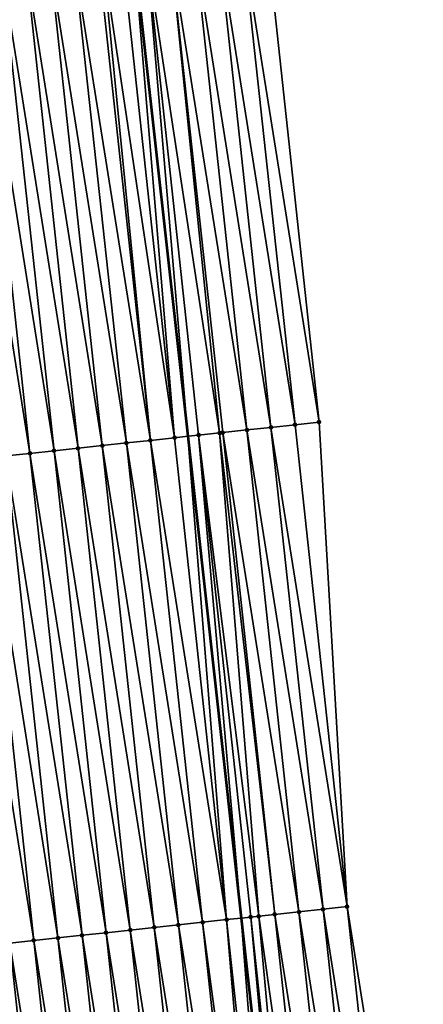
# Model space of a CAD drawing. Header units: feet. Extents: x 2007189 to 2022806, y 818621 to 837694.
# Tile 279 of 656: x 2011427 to 2011444, y 827627 to 827667. Entities that reach past the tile are written whole.
import ezdxf

# ---------------------------------------------------------------- set-up
doc = ezdxf.new("R2010")
doc.units = ezdxf.units.FT
doc.header["$MEASUREMENT"] = 0
for name, color, linetype, lineweight in [('EP_Travel Lane', 172, 'Continuous', 53), ('Road Shots', 141, 'Continuous', 100), ('Road X-Section', 40, 'Continuous', 13)]:
    doc.layers.add(name, color=color, linetype=linetype, lineweight=lineweight)
doc.layers.add('I-77-MM17-21_SB-Surface-Border', color=7, linetype='Continuous')
doc.layers.add('I-77-MM17-21_SB-Surface-TIN', color=7, linetype='Continuous')

msp = doc.modelspace()

# ---------------------------------------------------------------- linework, layer by layer
at = {"layer": 'EP_Travel Lane'}
msp.add_polyline3d([(2011409.04316171, 827948.2270150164, 310.9846433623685), (2011410.169918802, 827928.2592545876, 310.8458249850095), (2011411.330067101, 827908.479919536, 310.7215477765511), (2011412.731529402, 827888.5294200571, 310.6054672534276), (2011414.132993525, 827868.5788946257, 310.4939061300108), (2011415.534457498, 827848.62837135, 310.3819786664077), (2011416.96838577, 827828.8682910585, 310.2899711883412), (2011418.649873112, 827808.9391358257, 310.247809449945), (2011420.33135064, 827789.0100969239, 310.1681528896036), (2011422.012834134, 827769.0809873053, 310.1113207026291), (2011423.720994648, 827749.3435249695, 310.0178631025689), (2011425.680445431, 827729.4397837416, 309.9706339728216), (2011427.639887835, 827709.5361276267, 309.8995087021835), (2011429.599320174, 827689.6325737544, 309.7996752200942), (2011431.582848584, 827669.8592942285, 309.7448430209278), (2011433.791590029, 827649.9815988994, 309.6945927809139), (2011436.000330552, 827630.1039118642, 309.639999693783), (2011438.209076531, 827610.2261757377, 309.6110393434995)], dxfattribs=at)
at = {"layer": 'I-77-MM17-21_SB-Surface-Border', "color": 3, "linetype": 'Continuous', "lineweight": -3}
msp.add_polyline3d([(2011414.554255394, 827948.5394865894, 310.739899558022), (2011414.682612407, 827928.5151821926, 310.6348877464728), (2011414.843438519, 827908.7277827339, 310.5673991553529), (2011416.245883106, 827888.7773809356, 310.4463364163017), (2011418.64584668, 827868.8973776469, 310.2771254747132), (2011420.048297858, 827848.946882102, 310.1724531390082), (2011422.471112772, 827829.3334139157, 310.0210157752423), (2011424.152601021, 827809.4042479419, 309.9823096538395), (2011425.834083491, 827789.4751504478, 309.9215481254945), (2011427.515572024, 827769.5459811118, 309.8839816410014), (2011429.215421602, 827749.8852284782, 309.7961838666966), (2011431.174863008, 827729.9815825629, 309.722194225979), (2011433.134304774, 827710.0779329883, 309.6492331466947), (2011434.098569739, 827690.0761857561, 309.6113424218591), (2011437.063461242, 827670.4518728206, 309.5083658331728), (2011439.211739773, 827650.5676363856, 309.4626476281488), (2011440.365810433, 827630.5759257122, 309.4483416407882), (2011443.508296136, 827610.7991700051, 309.3677215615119)], dxfattribs=at)
at = {"layer": 'I-77-MM17-21_SB-Surface-TIN', "color": 128, "linetype": 'Continuous', "lineweight": -3}
for points in [[(2011438.21753492, 827650.4601342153, 309.5086804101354), (2011436.069256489, 827670.344369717, 309.5548895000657), (2011435.075052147, 827670.2368628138, 309.6034011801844)], [(2011439.211739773, 827650.5676363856, 309.4626476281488), (2011437.063461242, 827670.4518728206, 309.5083658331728), (2011436.069256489, 827670.344369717, 309.5548895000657)], [(2011438.21753492, 827650.4601342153, 309.5086804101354), (2011439.211739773, 827650.5676363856, 309.4626476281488), (2011436.069256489, 827670.344369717, 309.5548895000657)], [(2011432.092434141, 827669.9143881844, 309.7248241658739), (2011431.582848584, 827669.8592942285, 309.7448430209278), (2011433.791590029, 827649.9815988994, 309.6945927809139)], [(2011435.105144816, 827650.1236051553, 309.6476547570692), (2011433.086640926, 827670.0218724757, 309.6881445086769), (2011432.092434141, 827669.9143881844, 309.7248241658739)], [(2011434.240712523, 827650.0301531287, 309.6783721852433), (2011432.092434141, 827669.9143881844, 309.7248241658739), (2011433.791590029, 827649.9815988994, 309.6945927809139)], [(2011434.240712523, 827650.0301531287, 309.6783721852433), (2011435.105144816, 827650.1236051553, 309.6476547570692), (2011432.092434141, 827669.9143881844, 309.7248241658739)], [(2011436.229125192, 827650.2451300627, 309.6006477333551), (2011434.080847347, 827670.1293601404, 309.6496997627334), (2011433.086640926, 827670.0218724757, 309.6881445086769)], [(2011435.105144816, 827650.1236051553, 309.6476547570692), (2011435.234919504, 827650.1376356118, 309.6426411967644), (2011433.086640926, 827670.0218724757, 309.6881445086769)], [(2011435.234919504, 827650.1376356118, 309.6426411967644), (2011436.229125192, 827650.2451300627, 309.6006477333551), (2011433.086640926, 827670.0218724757, 309.6881445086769)], [(2011437.22333003, 827650.3526323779, 309.5545390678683), (2011435.075052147, 827670.2368628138, 309.6034011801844), (2011434.080847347, 827670.1293601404, 309.6496997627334)], [(2011436.229125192, 827650.2451300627, 309.6006477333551), (2011437.22333003, 827650.3526323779, 309.5545390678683), (2011434.080847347, 827670.1293601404, 309.6496997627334)], [(2011437.22333003, 827650.3526323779, 309.5545390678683), (2011438.21753492, 827650.4601342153, 309.5086804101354), (2011435.075052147, 827670.2368628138, 309.6034011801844)], [(2011430.263886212, 827649.6002082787, 309.8291023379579), (2011428.115606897, 827669.4844519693, 309.8710456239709), (2011427.121399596, 827669.3769724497, 309.9052283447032)], [(2011431.258092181, 827649.7077001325, 309.7884679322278), (2011429.109814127, 827669.5919321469, 309.8365185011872), (2011428.115606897, 827669.4844519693, 309.8710456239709)], [(2011430.263886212, 827649.6002082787, 309.8291023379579), (2011431.258092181, 827649.7077001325, 309.7884679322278), (2011428.115606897, 827669.4844519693, 309.8710456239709)], [(2011432.252299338, 827649.8151809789, 309.7535932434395), (2011430.104021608, 827669.699409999, 309.8032083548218), (2011429.109814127, 827669.5919321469, 309.8365185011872)], [(2011431.258092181, 827649.7077001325, 309.7884679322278), (2011432.252299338, 827649.8151809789, 309.7535932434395), (2011429.109814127, 827669.5919321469, 309.8365185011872)], [(2011432.252299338, 827649.8151809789, 309.7535932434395), (2011430.295189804, 827669.720077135, 309.7962445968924), (2011430.104021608, 827669.699409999, 309.8032083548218)], [(2011433.246505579, 827649.9226703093, 309.7142791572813), (2011431.098227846, 827669.8068993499, 309.7638811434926), (2011430.295189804, 827669.720077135, 309.7962445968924)], [(2011432.252299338, 827649.8151809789, 309.7535932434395), (2011433.246505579, 827649.9226703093, 309.7142791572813), (2011430.295189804, 827669.720077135, 309.7962445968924)], [(2011433.246505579, 827649.9226703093, 309.7142791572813), (2011431.582848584, 827669.8592942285, 309.7448430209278), (2011431.098227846, 827669.8068993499, 309.7638811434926)], [(2011433.246505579, 827649.9226703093, 309.7142791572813), (2011433.791590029, 827649.9815988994, 309.6945927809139), (2011431.582848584, 827669.8592942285, 309.7448430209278)], [(2011427.28126599, 827649.2777541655, 309.9397825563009), (2011425.132985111, 827669.1620123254, 309.9741615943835), (2011424.138777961, 827669.0545314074, 310.0090760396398)], [(2011428.275473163, 827649.385234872, 309.9049811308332), (2011426.127192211, 827669.2694937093, 309.9390032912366), (2011425.132985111, 827669.1620123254, 309.9741615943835)], [(2011427.28126599, 827649.2777541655, 309.9397825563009), (2011428.275473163, 827649.385234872, 309.9049811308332), (2011425.132985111, 827669.1620123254, 309.9741615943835)], [(2011429.269680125, 827649.4927175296, 309.8691587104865), (2011427.121399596, 827669.3769724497, 309.9052283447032), (2011426.127192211, 827669.2694937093, 309.9390032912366)], [(2011428.275473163, 827649.385234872, 309.9049811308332), (2011429.269680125, 827649.4927175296, 309.8691587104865), (2011426.127192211, 827669.2694937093, 309.9390032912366)], [(2011429.269680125, 827649.4927175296, 309.8691587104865), (2011430.263886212, 827649.6002082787, 309.8291023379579), (2011427.121399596, 827669.3769724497, 309.9052283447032)], [(2011426.287058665, 827649.1702748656, 309.973847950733), (2011427.28126599, 827649.2777541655, 309.9397825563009), (2011424.138777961, 827669.0545314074, 310.0090760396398)], [(2011440.365810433, 827630.5759257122, 309.4483416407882), (2011438.21753492, 827650.4601342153, 309.5086804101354), (2011437.22333003, 827650.3526323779, 309.5545390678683)], [(2011440.365810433, 827630.5759257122, 309.4483416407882), (2011439.211739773, 827650.5676363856, 309.4626476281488), (2011438.21753492, 827650.4601342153, 309.5086804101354)], [(2011435.394782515, 827630.0384486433, 309.6608168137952), (2011433.791590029, 827649.9815988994, 309.6945927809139), (2011433.246505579, 827649.9226703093, 309.7142791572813)], [(2011434.240712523, 827650.0301531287, 309.6783721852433), (2011433.791590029, 827649.9815988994, 309.6945927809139), (2011436.000330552, 827630.1039118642, 309.639999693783)], [(2011435.394782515, 827630.0384486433, 309.6608168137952), (2011436.000330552, 827630.1039118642, 309.639999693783), (2011433.791590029, 827649.9815988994, 309.6945927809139)], [(2011436.717234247, 827630.181414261, 309.6148426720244), (2011435.105144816, 827650.1236051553, 309.6476547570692), (2011434.240712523, 827650.0301531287, 309.6783721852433)], [(2011436.388989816, 827630.1459281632, 309.6266386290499), (2011434.240712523, 827650.0301531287, 309.6783721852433), (2011436.000330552, 827630.1039118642, 309.639999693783)], [(2011436.388989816, 827630.1459281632, 309.6266386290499), (2011436.717234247, 827630.181414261, 309.6148426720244), (2011434.240712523, 827650.0301531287, 309.6783721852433)], [(2011437.383196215, 827630.2534160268, 309.588094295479), (2011435.234919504, 827650.1376356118, 309.6426411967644), (2011435.105144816, 827650.1236051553, 309.6476547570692)], [(2011436.717234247, 827630.181414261, 309.6148426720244), (2011437.383196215, 827630.2534160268, 309.588094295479), (2011435.105144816, 827650.1236051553, 309.6476547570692)], [(2011438.377401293, 827630.3609161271, 309.5431469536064), (2011436.229125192, 827650.2451300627, 309.6006477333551), (2011435.234919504, 827650.1376356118, 309.6426411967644)], [(2011437.383196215, 827630.2534160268, 309.588094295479), (2011438.377401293, 827630.3609161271, 309.5431469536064), (2011435.234919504, 827650.1376356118, 309.6426411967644)], [(2011439.371605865, 827630.4684208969, 309.4957561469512), (2011437.22333003, 827650.3526323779, 309.5545390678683), (2011436.229125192, 827650.2451300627, 309.6006477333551)], [(2011438.377401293, 827630.3609161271, 309.5431469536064), (2011439.371605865, 827630.4684208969, 309.4957561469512), (2011436.229125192, 827650.2451300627, 309.6006477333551)], [(2011439.371605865, 827630.4684208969, 309.4957561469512), (2011440.365810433, 827630.5759257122, 309.4483416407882), (2011437.22333003, 827650.3526323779, 309.5545390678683)], [(2011432.41216237, 827629.7159938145, 309.7718645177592), (2011430.263886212, 827649.6002082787, 309.8291023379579), (2011429.269680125, 827649.4927175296, 309.8691587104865)], [(2011433.40636872, 827629.8234821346, 309.7330814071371), (2011431.258092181, 827649.7077001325, 309.7884679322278), (2011430.263886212, 827649.6002082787, 309.8291023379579)], [(2011432.41216237, 827629.7159938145, 309.7718645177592), (2011433.40636872, 827629.8234821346, 309.7330814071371), (2011430.263886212, 827649.6002082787, 309.8291023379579)], [(2011434.400575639, 827629.9309651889, 309.6970537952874), (2011432.252299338, 827649.8151809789, 309.7535932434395), (2011431.258092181, 827649.7077001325, 309.7884679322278)], [(2011433.40636872, 827629.8234821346, 309.7330814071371), (2011434.400575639, 827629.9309651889, 309.6970537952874), (2011431.258092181, 827649.7077001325, 309.7884679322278)], [(2011435.394782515, 827630.0384486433, 309.6608168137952), (2011433.246505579, 827649.9226703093, 309.7142791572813), (2011432.252299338, 827649.8151809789, 309.7535932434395)], [(2011434.400575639, 827629.9309651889, 309.6970537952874), (2011435.394782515, 827630.0384486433, 309.6608168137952), (2011432.252299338, 827649.8151809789, 309.7535932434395)], [(2011428.435336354, 827629.2860462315, 309.9240157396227), (2011426.287058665, 827649.1702748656, 309.973847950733), (2011425.292851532, 827649.0627937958, 310.008839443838)], [(2011429.429543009, 827629.3935317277, 309.8867102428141), (2011427.28126599, 827649.2777541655, 309.9397825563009), (2011426.287058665, 827649.1702748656, 309.973847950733)], [(2011428.435336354, 827629.2860462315, 309.9240157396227), (2011429.429543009, 827629.3935317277, 309.8867102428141), (2011426.287058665, 827649.1702748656, 309.973847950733)], [(2011430.423749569, 827629.5010181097, 309.8489413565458), (2011428.275473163, 827649.385234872, 309.9049811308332), (2011427.28126599, 827649.2777541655, 309.9397825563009)], [(2011429.429543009, 827629.3935317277, 309.8867102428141), (2011430.423749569, 827629.5010181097, 309.8489413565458), (2011427.28126599, 827649.2777541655, 309.9397825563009)], [(2011431.41795603, 827629.6085054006, 309.8106968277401), (2011429.269680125, 827649.4927175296, 309.8691587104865), (2011428.275473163, 827649.385234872, 309.9049811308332)], [(2011430.423749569, 827629.5010181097, 309.8489413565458), (2011431.41795603, 827629.6085054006, 309.8106968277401), (2011428.275473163, 827649.385234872, 309.9049811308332)], [(2011431.41795603, 827629.6085054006, 309.8106968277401), (2011432.41216237, 827629.7159938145, 309.7718645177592), (2011429.269680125, 827649.4927175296, 309.8691587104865)], [(2011427.441129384, 827629.178563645, 309.9597986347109), (2011425.292851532, 827649.0627937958, 310.008839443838), (2011424.298645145, 827648.9553058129, 310.0474483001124)], [(2011426.446923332, 827629.0710725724, 310.0000220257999), (2011427.441129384, 827629.178563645, 309.9597986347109), (2011424.298645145, 827648.9553058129, 310.0474483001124)], [(2011427.441129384, 827629.178563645, 309.9597986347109), (2011428.435336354, 827629.2860462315, 309.9240157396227), (2011425.292851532, 827649.0627937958, 310.008839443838)], [(2011441.519887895, 827610.584152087, 309.4668922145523), (2011439.371605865, 827630.4684208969, 309.4957561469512), (2011438.377401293, 827630.3609161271, 309.5431469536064)], [(2011442.514091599, 827610.6916648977, 309.4152914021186), (2011440.365810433, 827630.5759257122, 309.4483416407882), (2011439.371605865, 827630.4684208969, 309.4957561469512)], [(2011441.519887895, 827610.584152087, 309.4668922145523), (2011442.514091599, 827610.6916648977, 309.4152914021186), (2011439.371605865, 827630.4684208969, 309.4957561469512)], [(2011442.514091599, 827610.6916648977, 309.4152914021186), (2011443.508296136, 827610.7991700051, 309.3677215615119), (2011440.365810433, 827630.5759257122, 309.4483416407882)], [(2011437.543065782, 827610.1541683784, 309.6379564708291), (2011436.000330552, 827630.1039118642, 309.639999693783), (2011435.394782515, 827630.0384486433, 309.6608168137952)], [(2011436.388989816, 827630.1459281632, 309.6266386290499), (2011436.000330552, 827630.1039118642, 309.639999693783), (2011438.209076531, 827610.2261757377, 309.6110393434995)], [(2011437.543065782, 827610.1541683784, 309.6379564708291), (2011438.209076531, 827610.2261757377, 309.6110393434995), (2011436.000330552, 827630.1039118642, 309.639999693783)], [(2011438.537271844, 827610.2616593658, 309.5977751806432), (2011436.717234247, 827630.181414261, 309.6148426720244), (2011436.388989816, 827630.1459281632, 309.6266386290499)], [(2011438.537271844, 827610.2616593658, 309.5977751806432), (2011436.388989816, 827630.1459281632, 309.6266386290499), (2011438.209076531, 827610.2261757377, 309.6110393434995)], [(2011439.53147671, 827610.3691614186, 309.5518036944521), (2011437.383196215, 827630.2534160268, 309.588094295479), (2011436.717234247, 827630.181414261, 309.6148426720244)], [(2011438.537271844, 827610.2616593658, 309.5977751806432), (2011439.53147671, 827610.3691614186, 309.5518036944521), (2011436.717234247, 827630.181414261, 309.6148426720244)], [(2011440.525683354, 827610.47664702, 309.5144408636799), (2011438.377401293, 827630.3609161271, 309.5431469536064), (2011437.383196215, 827630.2534160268, 309.588094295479)], [(2011439.53147671, 827610.3691614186, 309.5518036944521), (2011440.525683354, 827610.47664702, 309.5144408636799), (2011437.383196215, 827630.2534160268, 309.588094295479)], [(2011440.525683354, 827610.47664702, 309.5144408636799), (2011441.519887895, 827610.584152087, 309.4668922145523), (2011438.377401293, 827630.3609161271, 309.5431469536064)], [(2011434.560445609, 827609.8317138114, 309.7488745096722), (2011432.41216237, 827629.7159938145, 309.7718645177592), (2011431.41795603, 827629.6085054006, 309.8106968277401)], [(2011435.554652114, 827609.9392006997, 309.7108381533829), (2011433.40636872, 827629.8234821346, 309.7330814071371), (2011432.41216237, 827629.7159938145, 309.7718645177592)], [(2011434.560445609, 827609.8317138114, 309.7488745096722), (2011435.554652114, 827609.9392006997, 309.7108381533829), (2011432.41216237, 827629.7159938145, 309.7718645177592)], [(2011436.548859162, 827610.0466825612, 309.6754322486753), (2011434.400575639, 827629.9309651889, 309.6970537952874), (2011433.40636872, 827629.8234821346, 309.7330814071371)], [(2011435.554652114, 827609.9392006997, 309.7108381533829), (2011436.548859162, 827610.0466825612, 309.6754322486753), (2011433.40636872, 827629.8234821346, 309.7330814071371)], [(2011437.063376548, 827610.1023057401, 309.6572807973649), (2011435.394782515, 827630.0384486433, 309.6608168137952), (2011434.400575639, 827629.9309651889, 309.6970537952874)], [(2011436.548859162, 827610.0466825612, 309.6754322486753), (2011437.063376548, 827610.1023057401, 309.6572807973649), (2011434.400575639, 827629.9309651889, 309.6970537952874)], [(2011437.063376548, 827610.1023057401, 309.6572807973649), (2011437.543065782, 827610.1541683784, 309.6379564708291), (2011435.394782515, 827630.0384486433, 309.6608168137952)], [(2011430.583618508, 827609.401776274, 309.8957787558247), (2011428.435336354, 827629.2860462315, 309.9240157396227), (2011427.441129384, 827629.178563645, 309.9597986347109)], [(2011431.577825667, 827609.5092571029, 309.860913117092), (2011429.429543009, 827629.3935317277, 309.8867102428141), (2011428.435336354, 827629.2860462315, 309.9240157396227)], [(2011430.583618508, 827609.401776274, 309.8957787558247), (2011431.577825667, 827609.5092571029, 309.860913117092), (2011428.435336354, 827629.2860462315, 309.9240157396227)], [(2011432.572032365, 827609.6167422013, 309.8238133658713), (2011430.423749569, 827629.5010181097, 309.8489413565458), (2011429.429543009, 827629.3935317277, 309.8867102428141)], [(2011431.577825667, 827609.5092571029, 309.860913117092), (2011432.572032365, 827609.6167422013, 309.8238133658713), (2011429.429543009, 827629.3935317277, 309.8867102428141)], [(2011433.566239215, 827609.7242258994, 309.7874463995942), (2011431.41795603, 827629.6085054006, 309.8106968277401), (2011430.423749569, 827629.5010181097, 309.8489413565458)], [(2011432.572032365, 827609.6167422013, 309.8238133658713), (2011433.566239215, 827609.7242258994, 309.7874463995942), (2011430.423749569, 827629.5010181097, 309.8489413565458)], [(2011433.566239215, 827609.7242258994, 309.7874463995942), (2011434.560445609, 827609.8317138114, 309.7488745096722), (2011431.41795603, 827629.6085054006, 309.8106968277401)], [(2011427.600999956, 827609.0793067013, 310.0145488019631), (2011425.45271755, 827628.9635789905, 310.0415584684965), (2011424.458504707, 827628.8560951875, 310.0776423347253)], [(2011427.600999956, 827609.0793067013, 310.0145488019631), (2011424.458504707, 827628.8560951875, 310.0776423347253), (2011426.606787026, 827608.97182392, 310.0501017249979)], [(2011428.595205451, 827609.1868029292, 309.9716253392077), (2011426.446923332, 827629.0710725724, 310.0000220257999), (2011425.45271755, 827628.9635789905, 310.0415584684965)], [(2011427.600999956, 827609.0793067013, 310.0145488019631), (2011428.595205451, 827609.1868029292, 309.9716253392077), (2011425.45271755, 827628.9635789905, 310.0415584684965)], [(2011429.589411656, 827609.2942925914, 309.9321375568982), (2011427.441129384, 827629.178563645, 309.9597986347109), (2011426.446923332, 827629.0710725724, 310.0000220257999)], [(2011428.595205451, 827609.1868029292, 309.9716253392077), (2011429.589411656, 827609.2942925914, 309.9321375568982), (2011426.446923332, 827629.0710725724, 310.0000220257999)], [(2011429.589411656, 827609.2942925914, 309.9321375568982), (2011430.583618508, 827609.401776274, 309.8957787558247), (2011427.441129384, 827629.178563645, 309.9597986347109)]]:
    msp.add_3dface(points, dxfattribs=at)
at = {"layer": 'Road Shots', "lineweight": 100}
for p in [(2011438.21753492, 827650.4601342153, 309.5086804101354), (2011439.211739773, 827650.5676363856, 309.4626476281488), (2011434.240712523, 827650.0301531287, 309.6783721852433), (2011435.105144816, 827650.1236051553, 309.6476547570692), (2011435.234919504, 827650.1376356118, 309.6426411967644), (2011436.229125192, 827650.2451300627, 309.6006477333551), (2011437.22333003, 827650.3526323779, 309.5545390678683), (2011430.263886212, 827649.6002082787, 309.8291023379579), (2011431.258092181, 827649.7077001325, 309.7884679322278), (2011432.252299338, 827649.8151809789, 309.7535932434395), (2011433.246505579, 827649.9226703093, 309.7142791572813), (2011427.28126599, 827649.2777541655, 309.9397825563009), (2011428.275473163, 827649.385234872, 309.9049811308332), (2011429.269680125, 827649.4927175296, 309.8691587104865), (2011439.371605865, 827630.4684208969, 309.4957561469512), (2011440.365810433, 827630.5759257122, 309.4483416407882), (2011436.388989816, 827630.1459281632, 309.6266386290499), (2011436.717234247, 827630.181414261, 309.6148426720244), (2011437.383196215, 827630.2534160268, 309.588094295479), (2011438.377401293, 827630.3609161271, 309.5431469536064), (2011432.41216237, 827629.7159938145, 309.7718645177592), (2011433.40636872, 827629.8234821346, 309.7330814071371), (2011434.400575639, 827629.9309651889, 309.6970537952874), (2011435.394782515, 827630.0384486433, 309.6608168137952), (2011428.435336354, 827629.2860462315, 309.9240157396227), (2011429.429543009, 827629.3935317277, 309.8867102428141), (2011430.423749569, 827629.5010181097, 309.8489413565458), (2011431.41795603, 827629.6085054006, 309.8106968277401), (2011427.441129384, 827629.178563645, 309.9597986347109)]:
    msp.add_point(p, dxfattribs=at)
at = {"layer": 'Road X-Section', "extrusion": (-0.1074139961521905, 0.9942125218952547, 0.001922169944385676), "elevation": 606824.4291873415, "flags": 128}
msp.add_lwpolyline([(-2088703.164838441, -856.9128965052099), (-2088702.164838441, -856.8663727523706), (-2088701.164838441, -856.8178609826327), (-2088700.164838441, -856.7715623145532), (-2088699.164838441, -856.733117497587), (-2088698.164838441, -856.6964377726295), (-2088697.164838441, -856.6573807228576), (-2088696.357120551, -856.6250172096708), (-2088696.164838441, -856.6180534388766), (-2088695.164838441, -856.5847432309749), (-2088694.164838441, -856.5502160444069), (-2088693.164838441, -856.5160332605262), (-2088692.164838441, -856.4822582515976), (-2088691.164838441, -856.4470998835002), (-2088690.164838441, -856.412185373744), (-2088689.164838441, -856.3763860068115), (-2088688.164838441, -856.3375611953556), (-2088687.164838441, -856.2955164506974), (-2088686.164838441, -856.2582177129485), (-2088685.795787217, -856.2472464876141), (-2088685.378168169, -856.2363242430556), (-2088685.164838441, -856.2309506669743), (-2088684.164838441, -856.2019932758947), (-2088683.164838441, -856.1651517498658), (-2088682.164838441, -856.1271944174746), (-2088681.164838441, -856.0870432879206), (-2088680.164838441, -856.04600829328), (-2088679.164838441, -856.0076415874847), (-2088678.164838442, -855.9702969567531), (-2088677.164838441, -855.930837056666), (-2088676.164838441, -855.8891071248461), (-2088675.164838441, -855.8519653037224), (-2088674.164838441, -855.8143869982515), (-2088673.164838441, -855.7747528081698), (-2088672.164838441, -855.7398991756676), (-2088671.164838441, -855.705428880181), (-2088670.164838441, -855.6683804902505), (-2088669.164838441, -855.6303708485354), (-2088668.164838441, -855.5893034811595), (-2088667.471691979, -855.5587557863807), (-2088667.164838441, -855.5449842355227), (-2088666.165882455, -855.5004583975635), (-2088666.164838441, -855.5004120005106), (-2088665.164838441, -855.4559741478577), (-2088664.164838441, -855.411697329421), (-2088663.164838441, -855.3682665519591), (-2088662.164838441, -855.3282331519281), (-2088661.164838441, -855.2943887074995), (-2088660.66512055, -855.2782987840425), (-2088660.164838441, -855.262403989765), (-2088659.164838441, -855.2296930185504), (-2088658.164838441, -855.1955599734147), (-2088657.682453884, -855.178680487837)], dxfattribs=at)
at = {"layer": 'Road X-Section', "extrusion": (-0.1074140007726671, 0.9942125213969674, 0.001922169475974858), "elevation": 606804.4194810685, "flags": 128}
msp.add_lwpolyline([(-2088703.167658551, -856.9198684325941), (-2088702.167658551, -856.8738355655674), (-2088701.167658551, -856.8279768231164), (-2088700.167658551, -856.7818680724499), (-2088699.167658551, -856.7398745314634), (-2088699.037127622, -856.7348609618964), (-2088698.167658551, -856.7041434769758), (-2088697.167658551, -856.668236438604), (-2088696.167658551, -856.6289222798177), (-2088695.167658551, -856.5940475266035), (-2088694.167658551, -856.5534130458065), (-2088693.167658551, -856.5133565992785), (-2088692.167658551, -856.4775341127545), (-2088691.167658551, -856.4427326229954), (-2088690.167658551, -856.4086671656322), (-2088689.167658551, -856.3736756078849), (-2088688.167658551, -856.3350666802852), (-2088687.167658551, -856.2960635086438), (-2088686.167658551, -856.2620436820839), (-2088685.167658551, -856.2316566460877), (-2088684.167658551, -856.1997037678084), (-2088683.167658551, -856.1628725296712), (-2088682.167658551, -856.1241087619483), (-2088681.167658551, -856.0843082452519), (-2088680.167658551, -856.0441018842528), (-2088679.167658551, -856.0080262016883), (-2088678.167658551, -855.9724403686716), (-2088677.167658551, -855.9318582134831), (-2088676.167658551, -855.8862334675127), (-2088675.167658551, -855.8485760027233), (-2088674.167658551, -855.8133895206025), (-2088673.167658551, -855.7754431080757), (-2088672.167658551, -855.7416277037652), (-2088671.586365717, -855.7235318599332), (-2088671.167658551, -855.7106421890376), (-2088670.167658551, -855.6764438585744), (-2088669.167658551, -855.6396076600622), (-2088668.167658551, -855.5999485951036), (-2088667.167658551, -855.5580176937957), (-2088666.167658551, -855.5152013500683), (-2088665.167658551, -855.4729302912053), (-2088664.167658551, -855.431374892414), (-2088663.167658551, -855.3871677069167), (-2088662.167658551, -855.3430503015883), (-2088661.167658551, -855.3094522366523), (-2088660.167658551, -855.2821375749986), (-2088659.167658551, -855.2518019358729), (-2088658.167658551, -855.218236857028), (-2088658.130365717, -855.2169527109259)], dxfattribs=at)
at = {"layer": 'Road X-Section', "extrusion": (-0.1074140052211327, 0.9942125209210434, 0.001922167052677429), "elevation": 606784.4101386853, "flags": 128}
msp.add_lwpolyline([(-2088702.170373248, -856.8942426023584), (-2088701.170373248, -856.8468280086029), (-2088700.170373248, -856.7994371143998), (-2088699.170373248, -856.7544896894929), (-2088698.500530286, -856.7277412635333), (-2088698.170373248, -856.7159452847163), (-2088697.170373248, -856.6817670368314), (-2088696.170373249, -856.6455299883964), (-2088695.170373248, -856.6095023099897), (-2088694.170373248, -856.5707191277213), (-2088693.170373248, -856.5318867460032), (-2088692.170373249, -856.4936421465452), (-2088691.170373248, -856.455873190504), (-2088690.170373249, -856.4185676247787), (-2088689.170373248, -856.382784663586), (-2088688.170373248, -856.3425611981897), (-2088687.170373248, -856.30102467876), (-2088686.170373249, -856.2649409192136), (-2088685.170373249, -856.2359063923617), (-2088684.170373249, -856.2028865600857), (-2088683.170373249, -856.1653309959), (-2088682.170373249, -856.1271881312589), (-2088681.170373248, -856.0870043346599), (-2088680.170373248, -856.0457435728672), (-2088679.170373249, -856.0067887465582), (-2088678.170373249, -855.9699318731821), (-2088677.170373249, -855.9297318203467), (-2088676.170373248, -855.8851671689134), (-2088675.170373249, -855.8425092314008), (-2088674.170373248, -855.8073112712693), (-2088673.170373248, -855.7700327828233), (-2088672.170373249, -855.7364040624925), (-2088671.965101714, -855.7302384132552), (-2088671.170373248, -855.7066285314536), (-2088670.170373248, -855.6739788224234), (-2088669.170373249, -855.6386794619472), (-2088668.170373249, -855.6005467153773), (-2088667.170373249, -855.5608614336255), (-2088666.170373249, -855.5215285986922), (-2088665.170373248, -855.4823280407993), (-2088664.170373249, -855.4427608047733), (-2088663.170373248, -855.4021937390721), (-2088662.170373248, -855.3644637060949), (-2088661.170373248, -855.3311803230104), (-2088660.170373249, -855.299065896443), (-2088659.170373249, -855.264434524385), (-2088658.763006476, -855.2496714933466)], dxfattribs=at)

doc.saveas('drawing.dxf')
